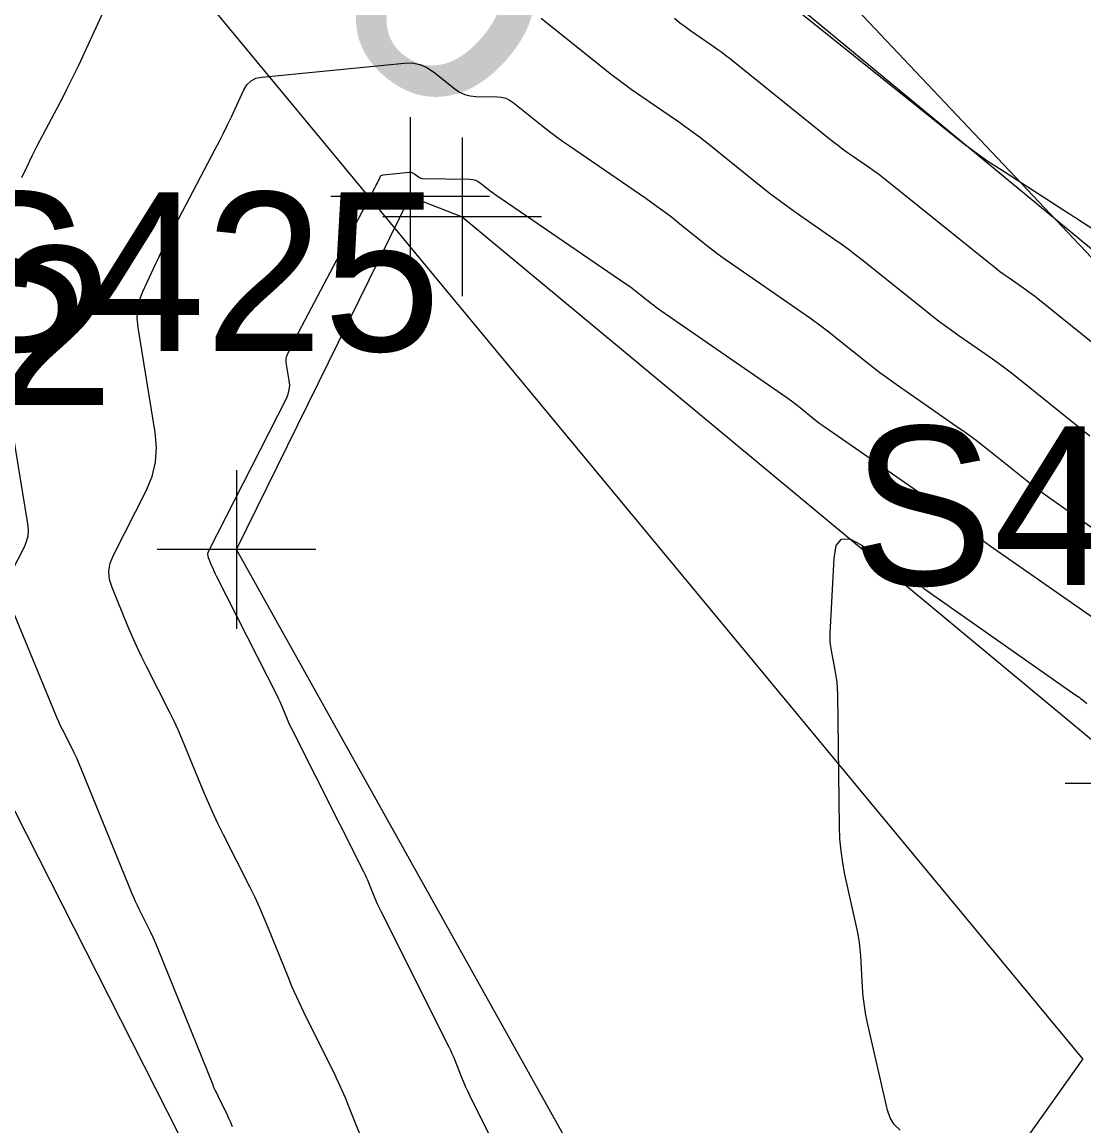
# Model space of a CAD drawing. Extents: x 816928 to 825690, y 436959 to 448212.
# Drawn here: x 818984.09 to 819010.87, y 445110.04 to 445137.86 of the extents above; entities that cross this region are included whole.
import ezdxf

# ---------------------------------------------------------------- set-up
doc = ezdxf.new("R2010")
doc.units = 0
for name, color, linetype in [('SURVEY - CONTOURS - Index with Text', 7, 'Continuous'), ('SURVEY - CONTOURS - Intermediate with optional Text', 7, 'Continuous'), ('SURVEY - DRAINAGE - Bridge Hydraulic Data - Points - Locators', 7, 'Continuous'), ('SURVEY - DRAINAGE - Bridge Hydraulic Data - Points - Numbers', 7, 'Continuous'), ('SURVEY - DRAINAGE - Bridge Hydraulic Data with Text', 7, 'Continuous'), ('SURVEY - DTM - Breaklines', 7, 'Continuous'), ('SURVEY - DTM - Breaklines - Points - Locators', 7, 'Continuous'), ('SURVEY - DTM - Breaklines - Points - Numbers', 7, 'Continuous'), ('SURVEY - PROPERTY - Station and Offset Flags', 7, 'Continuous')]:
    doc.layers.add(name, color=color, linetype=linetype)

msp = doc.modelspace()

# ---------------------------------------------------------------- linework, layer by layer
at = {"layer": 'SURVEY - CONTOURS - Index with Text'}
for points in [[(819002.489, 445139.093), (819006.343, 445136), (819006.345, 445135.998), (819006.347, 445135.996), (819006.349, 445135.995), (819006.351, 445135.994), (819006.358, 445135.989), (819006.359, 445135.988), (819006.361, 445135.987), (819006.362, 445135.986), (819006.363, 445135.985), (819007.62, 445134.975), (819007.892, 445134.762), (819008.17, 445134.557), (819008.452, 445134.359), (819008.74, 445134.168), (819010.339, 445133.138), (819010.379, 445133.112), (819010.419, 445133.087), (819010.459, 445133.061), (819010.499, 445133.035), (819010.629, 445132.952), (819010.657, 445132.934), (819010.685, 445132.916), (819010.713, 445132.898), (819010.741, 445132.88), (819014.407, 445130.52)], [(819006.234, 445109.931), (819006.091, 445110.068), (819005.986, 445110.236), (819005.918, 445110.435), (819005.424, 445112.59), (819005.375, 445112.825), (819005.337, 445113.061), (819005.308, 445113.298), (819005.289, 445113.537), (819005.243, 445114.32), (819005.23, 445114.488), (819005.21, 445114.654), (819005.184, 445114.82), (819005.151, 445114.984), (819004.846, 445116.371), (819004.788, 445116.669), (819004.746, 445116.968), (819004.719, 445117.27), (819004.707, 445117.573), (819004.664, 445120.915), (819004.659, 445121.069), (819004.647, 445121.222), (819004.627, 445121.374), (819004.601, 445121.525), (819004.504, 445122.019), (819004.487, 445122.125), (819004.476, 445122.231), (819004.472, 445122.338), (819004.474, 445122.446), (819004.57, 445124.349), (819004.628, 445124.665), (819004.762, 445124.827), (819004.972, 445124.834), (819005.258, 445124.687), (819006.741, 445123.656), (819006.756, 445123.646), (819006.77, 445123.635), (819006.784, 445123.624), (819006.798, 445123.613), (819006.843, 445123.577), (819006.853, 445123.569), (819006.863, 445123.562), (819006.873, 445123.554), (819006.883, 445123.547), (819010.67, 445120.898), (819010.71, 445120.87), (819010.749, 445120.841), (819010.788, 445120.812), (819010.826, 445120.781), (819010.95, 445120.682)]]:
    msp.add_lwpolyline(points, dxfattribs=at)
at = {"layer": 'SURVEY - CONTOURS - Intermediate with optional Text'}
for points in [[(818984.089, 445133.946), (818984.218, 445134.218), (818984.349, 445134.489), (818984.484, 445134.758), (818984.623, 445135.025), (818985.118, 445135.964), (818985.222, 445136.166), (818985.324, 445136.369), (818985.424, 445136.573), (818985.521, 445136.778), (818986.204, 445138.253)], [(818997.185, 445137.958), (818998.665, 445136.772), (818998.925, 445136.567), (818999.189, 445136.368), (818999.456, 445136.173), (818999.727, 445135.984), (819000.619, 445135.373), (819000.809, 445135.241), (819000.996, 445135.104), (819001.18, 445134.965), (819001.362, 445134.822), (819002.727, 445133.727), (819002.972, 445133.533), (819003.221, 445133.344), (819003.473, 445133.16), (819003.729, 445132.98), (819004.569, 445132.4), (819004.748, 445132.274), (819004.924, 445132.145), (819005.098, 445132.013), (819005.27, 445131.878), (819006.772, 445130.671), (819007.005, 445130.488), (819007.24, 445130.309), (819007.478, 445130.134), (819007.719, 445129.963), (819008.512, 445129.412), (819008.681, 445129.292), (819008.848, 445129.17), (819009.012, 445129.044), (819009.175, 445128.916), (819010.805, 445127.605), (819011.024, 445127.432)], [(819000.543, 445137.956), (819000.677, 445137.852), (819000.812, 445137.749), (819000.949, 445137.65), (819001.088, 445137.553), (819001.545, 445137.24), (819001.642, 445137.172), (819001.738, 445137.102), (819001.832, 445137.03), (819001.925, 445136.957), (819004.535, 445134.863), (819004.658, 445134.766), (819004.784, 445134.67), (819004.911, 445134.577), (819005.04, 445134.487), (819005.463, 445134.195), (819005.553, 445134.131), (819005.642, 445134.066), (819005.73, 445133.999), (819005.817, 445133.931), (819008.516, 445131.763), (819008.631, 445131.672), (819008.747, 445131.583), (819008.865, 445131.497), (819008.985, 445131.412), (819009.378, 445131.139), (819009.461, 445131.08), (819009.544, 445131.019), (819009.625, 445130.957), (819009.706, 445130.894), (819012.488, 445128.656)], [(818992.929, 445109.035), (818992.37, 445110.44), (818992.247, 445110.74), (818992.117, 445111.037), (818991.982, 445111.331), (818991.84, 445111.622), (818991.259, 445112.78), (818991.137, 445113.03), (818991.02, 445113.281), (818990.908, 445113.535), (818990.802, 445113.792), (818990.309, 445115.015), (818990.201, 445115.276), (818990.087, 445115.534), (818989.968, 445115.79), (818989.843, 445116.043), (818989.172, 445117.374), (818989.031, 445117.66), (818988.896, 445117.95), (818988.767, 445118.241), (818988.644, 445118.536), (818988.218, 445119.578), (818988.125, 445119.8), (818988.027, 445120.02), (818987.925, 445120.238), (818987.818, 445120.455), (818987.227, 445121.62), (818987.103, 445121.871), (818986.984, 445122.124), (818986.87, 445122.379), (818986.761, 445122.637), (818986.362, 445123.607), (818986.299, 445123.814), (818986.284, 445124.019), (818986.316, 445124.222), (818986.395, 445124.423), (818987.225, 445126.049), (818987.372, 445126.402), (818987.46, 445126.764), (818987.487, 445127.136), (818987.453, 445127.517), (818987.018, 445130.16), (818986.996, 445130.394), (818987.009, 445130.623), (818987.058, 445130.847), (818987.141, 445131.067), (818987.469, 445131.777), (818987.54, 445131.929), (818987.613, 445132.08), (818987.688, 445132.23), (818987.766, 445132.378), (818988.965, 445134.654), (818989.071, 445134.857), (818989.173, 445135.062), (818989.274, 445135.268), (818989.371, 445135.475), (818989.686, 445136.154), (818989.765, 445136.283), (818989.867, 445136.38), (818989.992, 445136.444), (818990.14, 445136.476), (818993.725, 445136.828), (818993.929, 445136.83), (818994.121, 445136.793), (818994.302, 445136.719), (818994.472, 445136.607), (818995.009, 445136.178), (818995.128, 445136.097), (818995.255, 445136.039), (818995.39, 445136.002), (818995.534, 445135.989), (818996.072, 445135.98), (818996.184, 445135.969), (818996.29, 445135.94), (818996.389, 445135.895), (818996.482, 445135.831), (818997.233, 445135.229), (818997.395, 445135.102), (818997.56, 445134.977), (818997.726, 445134.856), (818997.895, 445134.738), (818999.822, 445133.419), (819000.04, 445133.266), (819000.256, 445133.109), (819000.468, 445132.948), (819000.677, 445132.783), (819001.357, 445132.238), (819001.503, 445132.123), (819001.652, 445132.01), (819001.802, 445131.9), (819001.955, 445131.793), (819003.735, 445130.564), (819003.973, 445130.397), (819004.207, 445130.226), (819004.438, 445130.05), (819004.666, 445129.87), (819005.406, 445129.276), (819005.565, 445129.15), (819005.727, 445129.027), (819005.891, 445128.907), (819006.057, 445128.789), (819007.645, 445127.685), (819007.9, 445127.505), (819008.152, 445127.32), (819008.4, 445127.131), (819008.645, 445126.937), (819009.441, 445126.298), (819009.612, 445126.162), (819009.786, 445126.029), (819009.962, 445125.9), (819010.14, 445125.773), (819011.551, 445124.785)], [(818996.985, 445107.598), (818995.393, 445110.79), (818995.335, 445110.91), (818995.279, 445111.031), (818995.226, 445111.153), (818995.175, 445111.277), (818995.014, 445111.682), (818994.979, 445111.768), (818994.941, 445111.854), (818994.902, 445111.939), (818994.861, 445112.023), (818993.155, 445115.425), (818993.107, 445115.524), (818993.06, 445115.624), (818993.016, 445115.724), (818992.974, 445115.826), (818992.839, 445116.16), (818992.81, 445116.231), (818992.779, 445116.301), (818992.746, 445116.371), (818992.712, 445116.44), (818990.897, 445120.042), (818990.858, 445120.12), (818990.821, 445120.2), (818990.785, 445120.28), (818990.751, 445120.361), (818990.642, 445120.627), (818990.619, 445120.684), (818990.594, 445120.74), (818990.568, 445120.796), (818990.54, 445120.851), (818988.997, 445123.896), (818988.966, 445123.959), (818988.937, 445124.021), (818988.908, 445124.084), (818988.881, 445124.148), (818988.795, 445124.358), (818988.782, 445124.402), (818988.778, 445124.447), (818988.785, 445124.49), (818988.802, 445124.534), (818990.761, 445128.371), (818990.807, 445128.479), (818990.833, 445128.591), (818990.842, 445128.705), (818990.831, 445128.822), (818990.756, 445129.28), (818990.752, 445129.327), (818990.754, 445129.374), (818990.764, 445129.42), (818990.781, 445129.464), (818990.848, 445129.609), (818990.862, 445129.64), (818990.877, 445129.671), (818990.893, 445129.701), (818990.908, 445129.731), (818992.989, 445133.679), (818993.008, 445133.716), (818993.027, 445133.753), (818993.045, 445133.791), (818993.063, 445133.828), (818993.12, 445133.952), (818993.134, 445133.975), (818993.153, 445133.993), (818993.176, 445134.004), (818993.203, 445134.01), (818993.854, 445134.074), (818993.891, 445134.075), (818993.926, 445134.068), (818993.959, 445134.054), (818993.99, 445134.034), (818994.088, 445133.956), (818994.11, 445133.941), (818994.133, 445133.931), (818994.157, 445133.924), (818994.183, 445133.922), (818995.387, 445133.901), (818995.46, 445133.894), (818995.529, 445133.876), (818995.594, 445133.846), (818995.655, 445133.804), (818995.846, 445133.651), (818995.888, 445133.618), (818995.93, 445133.586), (818995.972, 445133.555), (818996.016, 445133.525), (818999.345, 445131.245), (818999.433, 445131.183), (818999.52, 445131.12), (818999.606, 445131.055), (818999.69, 445130.988), (818999.964, 445130.768), (819000.023, 445130.722), (819000.083, 445130.676), (819000.144, 445130.632), (819000.205, 445130.589), (819003.271, 445128.473), (819003.384, 445128.394), (819003.495, 445128.312), (819003.604, 445128.229), (819003.712, 445128.144), (819004.062, 445127.863), (819004.137, 445127.804), (819004.214, 445127.745), (819004.291, 445127.688), (819004.37, 445127.633), (819007.193, 445125.671), (819007.328, 445125.575), (819007.461, 445125.478), (819007.592, 445125.378), (819007.722, 445125.275), (819008.142, 445124.937), (819008.233, 445124.866), (819008.324, 445124.796), (819008.417, 445124.727), (819008.511, 445124.66), (819011.111, 445122.842)], [(818983.823, 445123.991), (818984.15, 445124.632), (818984.208, 445124.771), (818984.243, 445124.914), (818984.253, 445125.06), (818984.24, 445125.211), (818983.279, 445131.04)], [(818989.403, 445110.01), (818989.358, 445110.119), (818989.311, 445110.227), (818989.261, 445110.334), (818989.21, 445110.44), (818989.037, 445110.784), (818989.001, 445110.858), (818988.966, 445110.933), (818988.933, 445111.008), (818988.901, 445111.085), (818987.529, 445114.49), (818987.47, 445114.632), (818987.408, 445114.772), (818987.343, 445114.912), (818987.275, 445115.049), (818987.049, 445115.498), (818987.002, 445115.594), (818986.956, 445115.692), (818986.913, 445115.79), (818986.871, 445115.889), (818985.592, 445119.024), (818985.533, 445119.165), (818985.471, 445119.305), (818985.406, 445119.443), (818985.338, 445119.581), (818985.112, 445120.027), (818985.064, 445120.123), (818985.018, 445120.22), (818984.975, 445120.318), (818984.933, 445120.416), (818983.79, 445123.191)]]:
    msp.add_lwpolyline(points, dxfattribs=at)
at = {"layer": 'SURVEY - DRAINAGE - Bridge Hydraulic Data - Points - Locators'}
for p, q in [((818995.19, 445134.955), (818995.19, 445130.955)), ((818997.19, 445132.955), (818993.19, 445132.955)), ((819014.402, 445118.67), (819010.402, 445118.67))]:
    msp.add_line(p, q, dxfattribs=at)
at = {"layer": 'SURVEY - DRAINAGE - Bridge Hydraulic Data with Text'}
for points in [[(818968.833, 445176.591), (819144.019, 444991.284), (819086.917, 444834.016)], [(818975.535, 445161.489), (819022.478, 445122.715), (819056.145, 445113.232), (819074.922, 445130.209), (819108.845, 445119.079), (819151.657, 445101.619)], [(818993.883, 445133.462), (818995.19, 445132.955), (819012.402, 445118.67), (819047.383, 445104.376), (819092.261, 445098.133), (819110.73, 445103.479), (819133.011, 445089.182), (819151.916, 445085.429)]]:
    msp.add_lwpolyline(points, dxfattribs=at)
at = {"layer": 'SURVEY - DTM - Breaklines'}
for points in [[(819024.527, 445056.15), (819018.943, 445074.238), (819023.696, 445085.404), (819011.002, 445086.093), (818989.501, 445124.57), (818993.883, 445133.462)], [(818981.248, 445123.206), (819004.59, 445077.222), (819024.585, 445015.565), (819030.411, 444974.963), (819021.079, 445014.732), (818999.64, 445075.605), (818976.669, 445112.741)]]:
    msp.add_lwpolyline(points, dxfattribs=at)
at = {"layer": 'SURVEY - DTM - Breaklines - Points - Locators'}
for p, q in [((818993.883, 445135.462), (818993.883, 445131.462)), ((818995.883, 445133.462), (818991.883, 445133.462)), ((818989.501, 445126.57), (818989.501, 445122.57)), ((818991.501, 445124.57), (818987.501, 445124.57))]:
    msp.add_line(p, q, dxfattribs=at)
at = {"layer": 'SURVEY - PROPERTY - Station and Offset Flags'}
msp.add_line((819010.842, 445111.728), (818988.909, 445080.867), dxfattribs=at)
msp.add_lwpolyline([(819010.842, 445111.728), (818979.924, 445149.041)], dxfattribs=at)

# ---------------------------------------------------------------- texts
at = {"layer": 'SURVEY - DRAINAGE - Bridge Hydraulic Data - Points - Numbers'}
msp.add_text('S438', height=4, dxfattribs=at).set_placement((819005.019, 445123.67))
at = {"layer": 'SURVEY - DRAINAGE - Bridge Hydraulic Data with Text'}
msp.add_text('L6', height=7, rotation=319.8133, dxfattribs=at).set_placement((818987.247, 445141.681))
at = {"layer": 'SURVEY - DTM - Breaklines - Points - Numbers'}
for s, p in [('S425', (818982.165, 445129.57)), ('S402', (818973.912, 445128.206))]:
    msp.add_text(s, height=4, dxfattribs=at).set_placement(p)

doc.saveas('drawing.dxf')
